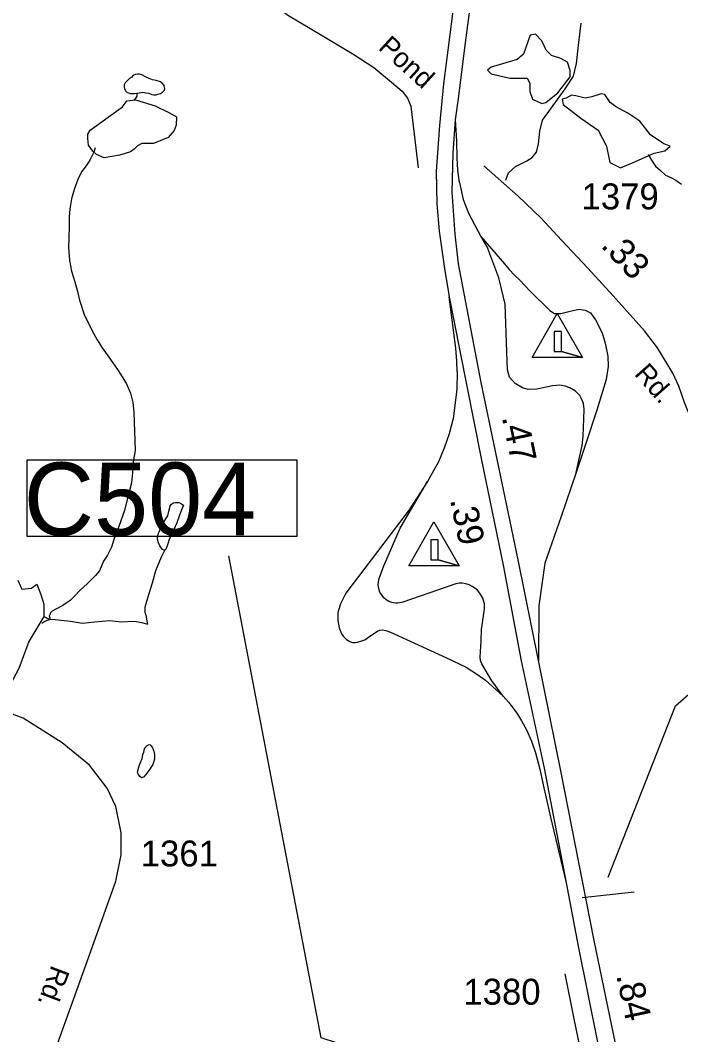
# Model space of a CAD drawing. Extents: x 2082433 to 2279600, y 546599 to 755198.
# Drawn here: x 2136609 to 2139789, y 611701 to 616585 of the extents above; entities that cross this region are included whole.
import ezdxf

# ---------------------------------------------------------------- set-up
doc = ezdxf.new("R2010")
doc.units = 0
for name, color, linetype in [('Exist Hydrographic Creek Single Shore', 7, 'Continuous'), ('Exist Hydrographic Misc Water Feature', 7, 'Continuous'), ('Exist Hydrographic Pond Over 1500 Sq Ft', 7, 'Continuous'), ('Exist Road Non-System Type 51', 7, 'Continuous'), ('Exist Road Primary Interstate Divided Center Attributed', 7, 'Continuous'), ('Exist Road Primary Interstate Mileage Hundredths English Label', 7, 'Continuous'), ('Exist Road Primary Interstate Rest Area CELL', 7, 'Continuous'), ('Exist Road Primary Interstate Structure Culvert Number Label', 7, 'Continuous'), ('Exist Road Primary Interstate Structure Ovrhead Sign CELL', 7, 'Continuous'), ('Exist Road Primary Interstate Structure Ovrhead Sign Number Label', 7, 'Continuous'), ('Exist Road Secondary Mileage Hundredths English Label', 7, 'Continuous'), ('Exist Road Secondary Type 51 Attributed', 7, 'Continuous'), ('Exist Road Secondary Type 51 Label', 7, 'Continuous'), ('Exist Road Secondary Type 51 Number Label', 7, 'Continuous')]:
    doc.layers.add(name, color=color, linetype=linetype)

msp = doc.modelspace()

# ---------------------------------------------------------------- linework, layer by layer
at = {"layer": 'Exist Hydrographic Creek Single Shore'}
for points in [[(2136969.2, 615971.4), (2136963.2, 615949.6), (2136945.4, 615915.5), (2136933.5, 615893.7), (2136921.6, 615877.7), (2136903.3, 615855.3), (2136885.9, 615819.4), (2136870.1, 615775.1), (2136856.2, 615725.3), (2136848.6, 615677), (2136844.5, 615637), (2136844.9, 615593.2), (2136843, 615537.1), (2136841.4, 615491.1), (2136845.5, 615429.3), (2136856, 615377.4), (2136872, 615325.5), (2136884.3, 615279.4), (2136894.3, 615237.3), (2136916.7, 615169.5), (2136955.2, 615089.9), (2136979.4, 615046), (2137003.2, 615007.9), (2137043.6, 614952.4), (2137079.7, 614898.7), (2137118.2, 614838.5), (2137140.4, 614790.5), (2137150.6, 614744.8), (2137156.6, 614698.8), (2137161.7, 614513.2), (2137151.9, 614458.7), (2137150, 614407), (2137144.1, 614358.9), (2137124.4, 614278.7), (2137110.6, 614224.8), (2137083.2, 614148.7), (2137061.6, 614090.7), (2137047.7, 614048.6), (2137029.4, 614010.4), (2137010.2, 613980.5), (2136990.1, 613934.4), (2136972, 613912.4), (2136932.4, 613874.2), (2136896.6, 613839.9), (2136870.5, 613811.8), (2136849, 613791.5), (2136814.7, 613767.5), (2136780.7, 613749.5), (2136762.9, 613739.6), (2136755.3, 613731.5), (2136751, 613721.6), (2136749.1, 613717.4), (2136751.2, 613707.4), (2136751.2, 613699.3)], [(2139632.2, 615939.3), (2139648.8, 615911.3), (2139666.6, 615883.4), (2139691, 615861.5), (2139715, 615839.6), (2139740.6, 615828), (2139764.6, 615815.9), (2139793.1, 615796.1)], [(2136721.9, 613714.6), (2136649.9, 613593.8), (2136601.8, 613464.8), (2136575.5, 613412.4), (2136529.6, 613351.2), (2136499.1, 613316.2), (2136457.5, 613303.1), (2136433.5, 613268.1), (2136392, 613261.5), (2136337.3, 613226.6), (2136278.3, 613154.5), (2136197.4, 613128.2), (2136162.5, 613128.2), (2136070.7, 613141.3)], [(2136751.2, 613699.3), (2136763.1, 613701.5), (2136805.3, 613697.6), (2136851, 613691.8), (2136908.9, 613682.3), (2136966.9, 613688.5), (2137041.1, 613694.7), (2137095.1, 613689), (2137157, 613691.4), (2137195.1, 613685.2), (2137221, 613677.7)]]:
    msp.add_lwpolyline(points, dxfattribs=at)
at = {"layer": 'Exist Hydrographic Misc Water Feature'}
for points in [[(2137169.7, 616234.3), (2137182, 616236.5), (2137198, 616238.6), (2137213.8, 616236.6), (2137227.9, 616234.8), (2137241.9, 616228.7), (2137252.1, 616226.7), (2137263.6, 616227), (2137271.6, 616229), (2137283.7, 616232.9), (2137293.7, 616239.1), (2137297.8, 616242.9), (2137304, 616248.9), (2137305.6, 616257.1), (2137303.8, 616263.1), (2137302.2, 616271.1), (2137291.7, 616282.8), (2137283.7, 616288.9), (2137263.6, 616294.8), (2137245.6, 616298.7), (2137229.6, 616304.7), (2137211.7, 616312.7), (2137193.7, 616322.3), (2137183.8, 616326.3), (2137175.6, 616326.3), (2137163.5, 616324.5), (2137155.5, 616320.4), (2137149.8, 616316.4), (2137145.7, 616312.2), (2137135.4, 616304.4), (2137123.6, 616294.4), (2137113.9, 616284.1), (2137109.6, 616274.2), (2137110, 616266), (2137111.7, 616256), (2137117.8, 616244.2), (2137124, 616238.4), (2137130.1, 616236.3), (2137140, 616232.3), (2137158.4, 616232.4), (2137169.7, 616234.3)], [(2137169.7, 616234.3), (2137170.1, 616228.6), (2137169.9, 616220.5), (2137166, 616212.6), (2137158, 616202.4)], [(2137301.5, 614033.7), (2137293.3, 614037.8), (2137281.4, 614055.4), (2137275.3, 614069.7), (2137269.3, 614087.7), (2137269.6, 614101.4), (2137279, 614127.6), (2137291.1, 614149.6), (2137300.9, 614169.7), (2137306.9, 614179.7), (2137319.2, 614199.8), (2137324.9, 614221.6), (2137328.6, 614239.7), (2137330.5, 614247.9), (2137336.6, 614255.9), (2137346.9, 614261.7), (2137356.5, 614263.9), (2137364.7, 614263.9), (2137372.7, 614263.9), (2137380.5, 614259.8), (2137390.5, 614253.9), (2137394.6, 614250), (2137384.6, 614228), (2137375.2, 614201.8), (2137362.9, 614166), (2137341.1, 614115.7), (2137327.6, 614089.8), (2137317.3, 614059.7), (2137313.8, 614045.6), (2137307.5, 614033.6), (2137301.5, 614033.7)], [(2137301.5, 614033.7), (2137301.3, 614029.7), (2137287.4, 613999.8), (2137275.9, 613973.5), (2137260.3, 613933.7), (2137244.3, 613875.7), (2137228.7, 613823.3), (2137216.9, 613787.4), (2137208.9, 613757.4), (2137209.1, 613735.4), (2137213, 613721.4), (2137218.9, 613693.4), (2137221, 613677.7)], [(2136713.7, 613683.1), (2136723.1, 613689.3), (2136738.9, 613697.5), (2136751.2, 613699.3)], [(2137195.9, 613029.7), (2137199.6, 613049.4), (2137203.7, 613061.4), (2137206, 613069.6), (2137207.6, 613077.4), (2137211.7, 613083.7), (2137215.6, 613089.6), (2137219.3, 613093.5), (2137225.7, 613095.8), (2137233.7, 613097.8), (2137239.4, 613091.7), (2137245.8, 613081.8), (2137252.1, 613065.8), (2137255.8, 613049.9), (2137256, 613027.9), (2137247.8, 613002), (2137228.3, 612973.7), (2137214.2, 612953.5), (2137202.1, 612941.6), (2137192.5, 612937.4), (2137184.5, 612943.4), (2137178.1, 612953.3), (2137174.2, 612963.3), (2137176.3, 612977.6), (2137182.2, 612995.7), (2137192, 613019.4), (2137195.9, 613029.7)]]:
    msp.add_lwpolyline(points, dxfattribs=at)
at = {"layer": 'Exist Hydrographic Pond Over 1500 Sq Ft'}
for points in [[(2139089.7, 616518.7), (2139064, 616514), (2139031.2, 616422.8), (2139000.8, 616397.1), (2138876.9, 616359.7), (2138858.2, 616345.7), (2138876.9, 616326.9), (2138965.8, 616305.9), (2139024.2, 616305.9), (2139049.9, 616305.9), (2139061.6, 616282.5), (2139061.6, 616242.8), (2139075.7, 616205.3), (2139120.1, 616184.3), (2139138.8, 616189), (2139197.3, 616235.7), (2139255.7, 616312.9), (2139255.7, 616343.3), (2139244, 616383.1), (2139211.3, 616401.8), (2139166.9, 616415.8), (2139141.1, 616441.5), (2139120.1, 616486)], [(2136945.7, 616057.1), (2137101.5, 616169.4), (2137122.4, 616197.9), (2137164.4, 616202.4), (2137258.7, 616173.9), (2137324.6, 616141), (2137362.1, 616120), (2137359.1, 616079.6), (2137350.1, 616054.1), (2137321.6, 616021.2), (2137251.2, 615992.7), (2137194.3, 615992.7), (2137173.4, 615980.7), (2137156.9, 615964.3), (2137140.4, 615952.3), (2137114.9, 615943.3), (2137086.5, 615935.8), (2137013.1, 615922.3), (2136975.7, 615938.8), (2136959.2, 615955.3), (2136938.2, 615983.7), (2136933.7, 616016.7), (2136933.7, 616037.7)], [(2139223, 616179.6), (2139307.2, 616114.1), (2139391.4, 616055.7), (2139431.1, 615978.5), (2139447.5, 615901.4), (2139498.9, 615875.6), (2139571.4, 615906), (2139660.3, 615945.8), (2139711.7, 615957.5), (2139737.4, 615978.5), (2139707, 615990.2), (2139643.9, 616034.6), (2139592.5, 616100.1), (2139534, 616137.5), (2139475.5, 616170.3), (2139449.8, 616189), (2139424.1, 616228.7), (2139405.4, 616231.1), (2139361, 616217), (2139328.2, 616210), (2139283.8, 616221.7), (2139262.7, 616224.1), (2139237, 616210), (2139218.3, 616205.3)]]:
    msp.add_lwpolyline(points, close=True, dxfattribs=at)
msp.add_lwpolyline([(2136598.1, 613889.9), (2136617.3, 613846.7), (2136662.9, 613851.5), (2136689.4, 613870.7), (2136708.6, 613820.2), (2136723, 613774.6), (2136721.9, 613714.6), (2136751.2, 613699.3)], dxfattribs=at)
at = {"layer": 'Exist Road Non-System Type 51'}
msp.add_lwpolyline([(2138946.2, 615815.8), (2138960.3, 615851.1), (2138992.8, 615881.3), (2139048.5, 615909.1), (2139074.1, 615925.4), (2139095, 615950.9), (2139104.3, 615990.4), (2139111.2, 616050.7), (2139122.8, 616104.1), (2139166.9, 616164.5), (2139231.9, 616255), (2139272.6, 616316.5), (2139286.5, 616376.9), (2139295.8, 616465.1), (2139309.7, 616571.9)], dxfattribs=at)
at = {"layer": 'Exist Road Primary Interstate Divided Center Attributed'}
for points in [[(2138693.3, 615945.8), (2138704.7, 616106.4), (2138720, 616220.3), (2138749.7, 616452.7), (2138850.2, 617217.9), (2138947, 617966.8), (2138998.8, 618358.4), (2139029.6, 618630.1), (2139039.2, 619023.6)], [(2138967.5, 618972.2), (2138968.5, 618876.9), (2138967.7, 618794.9), (2138959.5, 618652.1), (2138923.1, 618358.1), (2138881.8, 618016.8), (2138771.8, 617204.5), (2138689.4, 616616.2), (2138646.1, 616280.1), (2138626.7, 616079.1), (2138611, 615858.4), (2138615, 615701.5), (2138626.4, 615569.2), (2138651.3, 615389.5), (2138673.5, 615253.6), (2138724.9, 614994)], [(2139103.4, 613502.8), (2139006.7, 613988.1), (2138827.8, 614842), (2138718.6, 615413.1), (2138702.7, 615555.3), (2138687.7, 615757.5), (2138693.3, 615945.8)], [(2138724.9, 614994), (2138827.8, 614474.9), (2138934.2, 613962.4), (2139020.7, 613501.7), (2139131.8, 612984.9)], [(2139753.3, 610261.4), (2139676.3, 610637.8), (2139618.9, 610914.1), (2139483.7, 611612.3), (2139372.5, 612153.8), (2139211.3, 612970.9), (2139103.4, 613502.8)], [(2139131.8, 612984.9), (2139236.6, 612432), (2139294.3, 612126.7), (2139430.9, 611449.6), (2139538.7, 610915.4), (2139625.7, 610502.7), (2139679.3, 610256.1)]]:
    msp.add_lwpolyline(points, dxfattribs=at)
at = {"layer": 'Exist Road Primary Interstate Rest Area CELL'}
for points in [[(2138723.8, 615804.8), (2138715.6, 615864), (2138713, 615921.2), (2138710.5, 616004.6), (2138704.7, 616106.4)], [(2138723.8, 615804.8), (2138741.8, 615723), (2138766.4, 615656), (2138827.2, 615544.3), (2138860, 615486.1)], [(2138827.2, 615544.3), (2138940.4, 615412.6), (2138962.6, 615384.9), (2138988.6, 615358.8), (2139013.4, 615333.4), (2139063.1, 615282.5), (2139157.9, 615187.7), (2139181.4, 615173), (2139211.9, 615173), (2139262.8, 615185.8), (2139299.7, 615194), (2139329, 615190.2), (2139353.8, 615176.2), (2139379.2, 615143.1), (2139409.8, 615080.2), (2139425, 615029.9), (2139437.1, 614968.2), (2139439, 614917.9), (2139430.1, 614855), (2139385, 614708.2), (2139330.2, 614542.2)], [(2139284.8, 614407.3), (2139313.6, 614537.5), (2139319.1, 614583.3), (2139322.3, 614667), (2139323.9, 614713.1), (2139319.9, 614740.7), (2139314.2, 614756.1), (2139302.6, 614778.5), (2139282.4, 614798.8), (2139255.5, 614815.6), (2139231.7, 614824.4), (2139207, 614828.3), (2139190, 614827.2), (2139171, 614824.5), (2139096.5, 614809.5), (2139054.5, 614808.3), (2139026.4, 614814.9), (2138991.7, 614836.2), (2138965, 614867.7), (2138954.4, 614901.8), (2138952.2, 614988), (2138943, 615219.2), (2138913.1, 615344.6), (2138860, 615486.1)], [(2138713, 614894.6), (2138711.4, 614944.2), (2138706.3, 615007.2), (2138673.5, 615253.6)], [(2138713, 614894.6), (2138711.1, 614806.8), (2138693.3, 614667.2), (2138673.6, 614594), (2138651.3, 614530.4), (2138623.1, 614459.3), (2138570.1, 614364.3), (2138480.6, 614228.1)], [(2139330.2, 614542.2), (2139284.8, 614407.3), (2139212.6, 614196), (2139135.3, 613971.8), (2139104.9, 613766), (2139103.4, 613502.8)], [(2138933.2, 613330.8), (2138880, 613404.2), (2138831.1, 613486.1), (2138825.6, 613502.9), (2138823.9, 613520.5), (2138825.1, 613544), (2138827.8, 613598), (2138830.1, 613651.8), (2138844.2, 613750.1), (2138843.6, 613775.8), (2138836.6, 613802.2), (2138821.9, 613826.5), (2138810.9, 613840.6), (2138798.3, 613850.7), (2138784.8, 613859.4), (2138770, 613866.4), (2138754.4, 613871.8), (2138735.9, 613874.9), (2138722.6, 613874.7), (2138705.5, 613872.3), (2138451, 613782.9), (2138435.2, 613779.8), (2138426.1, 613779.1), (2138417.8, 613779.4), (2138398, 613782.4), (2138384, 613787.5), (2138370.7, 613795.3), (2138359.2, 613804.6), (2138347.6, 613820.1), (2138340.8, 613831.4), (2138334.8, 613848.7), (2138332.6, 613867), (2138333, 613880.7), (2138336.3, 613897.7), (2138359.2, 613958.1), (2138438.6, 614139.5), (2138570.1, 614364.3)], [(2138480.6, 614228.1), (2138176.2, 613826.5), (2138150.7, 613776.2), (2138138.6, 613733), (2138138.6, 613695.5), (2138144.4, 613659.2), (2138155.8, 613630.6), (2138163.8, 613620), (2138177.4, 613605.8), (2138189.5, 613597.7), (2138199.3, 613592.5), (2138208, 613589.4), (2138220.8, 613588.7), (2138233.3, 613590.5), (2138253.1, 613596.7), (2138267.5, 613602.8), (2138297.6, 613623.7), (2138328.5, 613644.6), (2138340.2, 613648.7), (2138353.2, 613649.7), (2138368.3, 613647.3), (2138391.4, 613638.5), (2138408.6, 613630.3), (2138661.4, 613515.9), (2138755.2, 613470.2), (2138810.5, 613434.7), (2138848.7, 613408.2), (2138933.2, 613330.8)], [(2138933.2, 613330.8), (2138959, 613301.7), (2138978, 613279.5), (2139002.9, 613243.9), (2139022.2, 613212.5), (2139045.9, 613168.4), (2139070.7, 613114.6), (2139090.2, 613058.2), (2139111, 612979.8), (2139130.5, 612889.9), (2139161, 612748.2), (2139236.6, 612432)]]:
    msp.add_lwpolyline(points, dxfattribs=at)
for points in [[(2139073.1, 614961.8), (2139194.1, 615173.8), (2139315.2, 614961.8), (2139214.3, 614990.9), (2139214.3, 615087.2), (2139178.8, 615087.2), (2139178.8, 614990.9), (2139214.3, 614990.9), (2139315.2, 614961.8)], [(2138479.4, 613958.1), (2138600.4, 614170.1), (2138721.4, 613958.1), (2138620.6, 613987.2), (2138620.6, 614083.5), (2138585.1, 614083.5), (2138585.1, 613987.2), (2138620.6, 613987.2), (2138721.4, 613958.1)]]:
    msp.add_lwpolyline(points, close=True, dxfattribs=at)
at = {"layer": 'Exist Road Primary Interstate Structure Culvert Number Label'}
msp.add_lwpolyline([(2136642.4, 614468.3), (2137940.2, 614468.3), (2137940.2, 614099.7), (2136642.4, 614099.7)], close=True, dxfattribs=at)
msp.add_lwpolyline([(2139079.2, 611352.3), (2138057.5, 611685.5), (2137613.3, 614006.4)], dxfattribs=at)
at = {"layer": 'Exist Road Primary Interstate Structure Ovrhead Sign CELL'}
msp.add_line((2139313.9, 612361), (2139565.3, 612388.5), dxfattribs=at)
at = {"layer": 'Exist Road Primary Interstate Structure Ovrhead Sign Number Label'}
msp.add_lwpolyline([(2139438.7, 612459.5), (2139763.6, 613284.3), (2141063.3, 614421.5)], dxfattribs=at)
at = {"layer": 'Exist Road Secondary Type 51 Attributed'}
for points in [[(2137119.3, 617556.5), (2137224.1, 617432.3), (2137297.9, 617344.5), (2137379.3, 617245.3), (2137446.8, 617163.2), (2137509.7, 617069.7), (2137606.4, 616904.9), (2137694.9, 616784.7), (2137803, 616680.4), (2137900.3, 616607.9), (2138062.2, 616511.8), (2138215.2, 616420.8), (2138311.5, 616357.5), (2138396.4, 616287.2), (2138448.1, 616244.1), (2138473.9, 616209.9), (2138489.1, 616171.5), (2138525, 615875.6)], [(2139915.2, 614500.2), (2139867.5, 614593.6), (2139806.1, 614744.7), (2139780.3, 614824.1), (2139750.9, 614885.6), (2139722.1, 614934.4), (2139677.6, 615007.9), (2139614.4, 615089.8), (2139462.7, 615258.3), (2139341.1, 615391.6), (2139215.3, 615526.3), (2139114.7, 615633.9), (2139005.7, 615738.7), (2138840.7, 615885)], [(2136766.8, 611598.5), (2136865.1, 611870.5), (2136955.8, 612120.7), (2137069.5, 612439.8), (2137095.7, 612566.5), (2137095.7, 612673.6), (2137069.5, 612800.4), (2137028, 612887.8), (2136942.7, 612999.3), (2136811.6, 613106.4), (2136623.6, 613224.4), (2136436.4, 613293.5)], [(2139084.7, 609357.9), (2139100.4, 609646.2), (2139141.5, 610039.5), (2139186.4, 610464.8), (2139206.1, 610648.3), (2139238.4, 610929.4), (2139290.3, 611409), (2139304.4, 611561.3), (2139304.5, 611637.8), (2139275.8, 611777.2), (2139231.6, 611993.9)]]:
    msp.add_lwpolyline(points, dxfattribs=at)

# ---------------------------------------------------------------- texts
at = {"layer": 'Exist Road Primary Interstate Mileage Hundredths English Label'}
for s, rotation, p in [('.47', 281.8328, (2138926.9, 614674)), ('.39', 281.7296, (2138677.4, 614276.9)), ('.84', 282.0165, (2139477.7, 611986.3))]:
    msp.add_text(s, height=125, rotation=rotation, dxfattribs=at).set_placement(p)
at = {"layer": 'Exist Road Primary Interstate Structure Culvert Number Label'}
msp.add_text('C504', height=350, dxfattribs=at).set_placement((2136626.3, 614105.8))
at = {"layer": 'Exist Road Secondary Mileage Hundredths English Label'}
msp.add_text('.33', height=125, rotation=313.1829, dxfattribs=at).set_placement((2139400.3, 615497.1))
at = {"layer": 'Exist Road Secondary Type 51 Label'}
for s, rotation, p in [('Pond', 317.8201, (2138328.3, 616448.9)), ('Rd.', 311.5543, (2139561.6, 614880.4)), ('Rd.', 249.413, (2136760.5, 612039.7))]:
    msp.add_text(s, height=95, rotation=rotation, dxfattribs=at).set_placement(p)
at = {"layer": 'Exist Road Secondary Type 51 Number Label'}
for s, p in [('1379', (2139311.1, 615674.9)), ('1361', (2137189, 612510.9)), ('1380', (2138742.3, 611845.3))]:
    msp.add_text(s, height=125, dxfattribs=at).set_placement(p)

doc.saveas('drawing.dxf')
